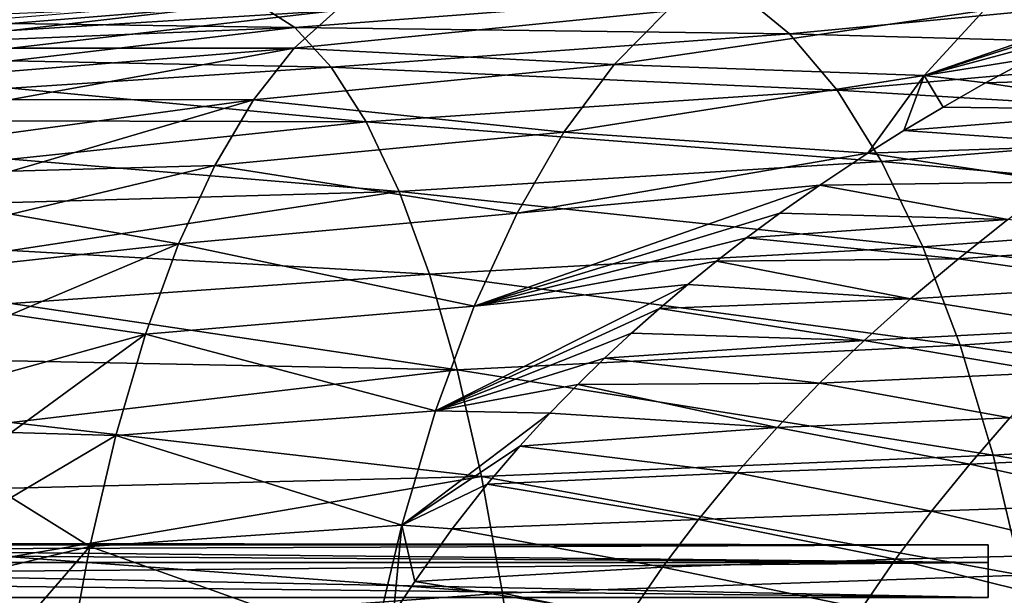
# Model space of a CAD drawing. Header units: metres. Extents: x 26 to 263, y -109 to 109.
# Tile 329 of 656: x 63 to 72, y 82 to 87. Entities that reach past the tile are written whole.
import ezdxf

# ---------------------------------------------------------------- set-up
doc = ezdxf.new("R2010")
doc.units = ezdxf.units.M
doc.layers.add('solid_500750', color=7, linetype='CONTINUOUS')

msp = doc.modelspace()

# ---------------------------------------------------------------- linework, layer by layer
at = {"layer": 'solid_500750'}
for points in [[(62.760601, 87.015579, -4.996745), (65.7537, 87.198792, -4.789905), (66.150238, 87.408485, -5.964315)], [(62.760601, 87.129944, -5.707669), (62.760601, 87.015579, -4.996745), (66.150238, 87.408485, -5.964315)], [(69.4757, 87.357841, -9.600748), (65.372047, 87.042465, -9.611998), (65.024826, 87.262497, -8.39288)], [(69.4757, 87.357841, -9.600748), (69.931938, 86.984337, -10.7875), (65.372047, 87.042465, -9.611998)], [(74.14016, 87.385651, -10.762787), (69.931938, 86.984337, -10.7875), (69.4757, 87.357841, -9.600748)], [(74.14016, 87.385651, -10.762787), (74.689148, 86.851837, -11.899037), (69.931938, 86.984337, -10.7875)], [(73.540802, 87.424744, -2.637461), (71.721977, 87.198853, -2.714556), (71.171516, 86.601257, -1.708361)], [(73.060196, 87.207184, -2.330496), (73.540802, 87.424744, -2.637461), (71.171516, 86.601257, -1.708361)], [(62.760601, 87.081154, -8.686648), (65.024826, 87.262497, -8.39288), (65.372047, 87.042465, -9.611998)], [(62.760601, 87.081154, -8.686648), (62.760601, 87.173271, -7.929868), (65.024826, 87.262497, -8.39288)], [(62.760601, 86.851784, -4.293646), (65.365837, 86.853897, -3.645382), (65.7537, 87.198792, -4.789905)], [(62.760601, 87.015579, -4.996745), (62.760601, 86.851784, -4.293646), (65.7537, 87.198792, -4.789905)], [(68.800232, 87.193153, -3.641772), (65.7537, 87.198792, -4.789905), (65.365837, 86.853897, -3.645382)], [(68.314766, 86.700951, -2.544373), (68.800232, 87.193153, -3.641772), (65.365837, 86.853897, -3.645382)], [(71.721977, 87.198853, -2.714556), (68.800232, 87.193153, -3.641772), (68.314766, 86.700951, -2.544373)], [(71.171516, 86.601257, -1.708361), (71.721977, 87.198853, -2.714556), (68.314766, 86.700951, -2.544373)], [(72.595863, 86.983879, -2.032632), (73.060196, 87.207184, -2.330496), (71.171516, 86.601257, -1.708361)], [(62.760601, 86.935822, -9.432458), (62.760601, 87.081154, -8.686648), (65.372047, 87.042465, -9.611998)], [(62.760601, 86.736198, -10.170782), (65.372047, 87.042465, -9.611998), (65.709015, 86.678398, -10.798705)], [(62.760601, 86.736198, -10.170782), (62.760601, 86.935822, -9.432458), (65.372047, 87.042465, -9.611998)], [(69.931938, 86.984337, -10.7875), (65.709015, 86.678398, -10.798705), (65.372047, 87.042465, -9.611998)], [(69.931938, 86.984337, -10.7875), (70.368233, 86.465645, -11.92571), (65.709015, 86.678398, -10.798705)], [(74.689148, 86.851837, -11.899037), (70.368233, 86.465645, -11.92571), (69.931938, 86.984337, -10.7875)], [(72.154221, 86.758537, -1.74747), (72.595863, 86.983879, -2.032632), (71.171516, 86.601257, -1.708361)], [(62.760601, 86.380325, -2.932002), (64.99157, 86.37677, -2.545475), (65.365837, 86.853897, -3.645382)], [(62.760601, 86.639488, -3.602759), (62.760601, 86.380325, -2.932002), (65.365837, 86.853897, -3.645382)], [(62.760601, 86.851784, -4.293646), (62.760601, 86.639488, -3.602759), (65.365837, 86.853897, -3.645382)], [(68.314766, 86.700951, -2.544373), (65.365837, 86.853897, -3.645382), (64.99157, 86.37677, -2.545475)], [(74.689148, 86.851837, -11.899037), (75.206314, 86.175079, -12.972568), (70.368233, 86.465645, -11.92571)], [(62.760601, 86.484612, -10.894129), (62.760601, 86.736198, -10.170782), (65.709015, 86.678398, -10.798705)], [(71.736183, 86.532898, -1.47592), (72.154221, 86.758537, -1.74747), (71.171516, 86.601257, -1.708361)], [(73.879555, 86.599037, -0.904192), (72.154221, 86.758537, -1.74747), (71.736183, 86.532898, -1.47592)], [(62.760601, 86.484612, -10.894129), (65.709015, 86.678398, -10.798705), (66.031235, 86.173424, -11.936328)], [(67.853012, 86.078568, -1.504772), (68.314766, 86.700951, -2.544373), (64.99157, 86.37677, -2.545475)], [(70.368233, 86.465645, -11.92571), (66.031235, 86.173424, -11.936328), (65.709015, 86.678398, -10.798705)], [(71.171516, 86.601257, -1.708361), (68.314766, 86.700951, -2.544373), (67.853012, 86.078568, -1.504772)], [(70.652267, 85.885216, -0.763253), (71.171516, 86.601257, -1.708361), (67.853012, 86.078568, -1.504772)], [(70.984756, 86.094208, -0.983241), (71.171516, 86.601257, -1.708361), (70.652267, 85.885216, -0.763253)], [(70.984756, 86.094208, -0.983241), (71.346184, 86.310745, -1.220922), (71.171516, 86.601257, -1.708361)], [(71.346184, 86.310745, -1.220922), (71.736183, 86.532898, -1.47592), (71.171516, 86.601257, -1.708361)], [(73.879555, 86.599037, -0.904192), (71.736183, 86.532898, -1.47592), (73.379173, 86.285637, -0.59739)], [(62.760601, 86.183517, -11.593721), (62.760601, 86.484612, -10.894129), (66.031235, 86.173424, -11.936328)], [(70.368233, 86.465645, -11.92571), (70.779037, 85.808655, -13.000105), (66.031235, 86.173424, -11.936328)], [(75.206314, 86.175079, -12.972568), (70.779037, 85.808655, -13.000105), (70.368233, 86.465645, -11.92571)], [(73.379173, 86.285637, -0.59739), (71.736183, 86.532898, -1.47592), (71.346184, 86.310745, -1.220922)], [(62.760601, 86.380325, -2.932002), (62.760601, 86.073189, -2.278914), (64.99157, 86.37677, -2.545475)], [(62.760601, 85.719948, -1.646966), (64.63562, 85.77301, -1.503671), (64.99157, 86.37677, -2.545475)], [(62.760601, 86.073189, -2.278914), (62.760601, 85.719948, -1.646966), (64.99157, 86.37677, -2.545475)], [(67.853012, 86.078568, -1.504772), (64.99157, 86.37677, -2.545475), (64.63562, 85.77301, -1.503671)], [(73.379173, 86.285637, -0.59739), (71.346184, 86.310745, -1.220922), (70.984756, 86.094208, -0.983241)], [(73.379173, 86.285637, -0.59739), (70.984756, 86.094208, -0.983241), (72.888741, 85.960205, -0.295985)], [(62.760601, 85.8312, -12.273381), (62.760601, 86.183517, -11.593721), (66.031235, 86.173424, -11.936328)], [(62.760601, 85.8312, -12.273381), (66.031235, 86.173424, -11.936328), (66.334587, 85.534294, -13.009691)], [(70.779037, 85.808655, -13.000105), (66.334587, 85.534294, -13.009691), (66.031235, 86.173424, -11.936328)], [(72.888741, 85.960205, -0.295985), (70.984756, 86.094208, -0.983241), (70.652267, 85.885216, -0.763253)], [(75.206314, 86.175079, -12.972568), (75.685165, 85.365242, -13.969092), (70.779037, 85.808655, -13.000105)], [(67.420868, 85.334297, -0.535049), (67.853012, 86.078568, -1.504772), (64.63562, 85.77301, -1.503671)], [(70.652267, 85.885216, -0.763253), (67.853012, 86.078568, -1.504772), (67.420868, 85.334297, -0.535049)], [(72.888741, 85.960205, -0.295985), (70.652267, 85.885216, -0.763253), (72.409172, 85.622955, -0.00068)], [(62.760601, 85.432266, -12.926174), (62.760601, 85.8312, -12.273381), (66.334587, 85.534294, -13.009691)], [(70.210632, 85.592148, -0.469276), (70.652267, 85.885216, -0.763253), (67.420868, 85.334297, -0.535049)], [(72.409172, 85.622955, -0.00068), (70.652267, 85.885216, -0.763253), (70.210632, 85.592148, -0.469276)], [(62.760601, 85.323486, -1.042881), (64.302521, 85.050865, -0.532225), (64.63562, 85.77301, -1.503671)], [(62.760601, 85.719948, -1.646966), (62.760601, 85.323486, -1.042881), (64.63562, 85.77301, -1.503671)], [(67.420868, 85.334297, -0.535049), (64.63562, 85.77301, -1.503671), (64.302521, 85.050865, -0.532225)], [(70.779037, 85.808655, -13.000105), (71.159149, 85.022957, -13.99646), (66.334587, 85.534294, -13.009691)], [(75.685165, 85.365242, -13.969092), (71.159149, 85.022957, -13.99646), (70.779037, 85.808655, -13.000105)], [(70.210632, 85.592148, -0.469276), (67.420868, 85.334297, -0.535049), (67.024254, 84.476563, 0.352773)], [(69.842949, 85.333488, -0.222922), (70.210632, 85.592148, -0.469276), (67.024254, 84.476563, 0.352773)], [(71.941376, 85.27417, 0.287737), (70.210632, 85.592148, -0.469276), (69.842949, 85.333488, -0.222922)], [(72.409172, 85.622955, -0.00068), (70.210632, 85.592148, -0.469276), (71.941376, 85.27417, 0.287737)], [(62.760601, 84.989319, -13.547548), (66.334587, 85.534294, -13.009691), (66.615242, 84.770401, -14.0047)], [(62.760601, 84.989319, -13.547548), (62.760601, 85.432266, -12.926174), (66.334587, 85.534294, -13.009691)], [(71.159149, 85.022957, -13.99646), (66.615242, 84.770401, -14.0047), (66.334587, 85.534294, -13.009691)], [(75.685165, 85.365242, -13.969092), (76.119225, 84.432281, -14.874365), (71.159149, 85.022957, -13.99646)], [(62.760601, 85.323486, -1.042881), (62.760601, 84.881989, -0.463353), (64.302521, 85.050865, -0.532225)], [(67.024254, 84.476563, 0.352773), (67.420868, 85.334297, -0.535049), (64.302521, 85.050865, -0.532225)], [(69.534958, 85.105614, -0.015415), (69.842949, 85.333488, -0.222922), (67.024254, 84.476563, 0.352773)], [(71.941376, 85.27417, 0.287737), (69.842949, 85.333488, -0.222922), (69.534958, 85.105614, -0.015415)], [(71.941376, 85.27417, 0.287737), (69.534958, 85.105614, -0.015415), (71.486275, 84.914162, 0.568423)], [(71.941376, 85.27417, 0.287737), (71.486275, 84.914162, 0.568423), (73.619286, 85.06031, 1.162724)], [(69.259346, 84.892326, 0.171132), (69.534958, 85.105614, -0.015415), (67.024254, 84.476563, 0.352773)], [(71.486275, 84.914162, 0.568423), (69.534958, 85.105614, -0.015415), (69.259346, 84.892326, 0.171132)], [(62.760601, 84.398666, 0.086411), (63.996792, 84.218689, 0.356664), (64.302521, 85.050865, -0.532225)], [(62.760601, 84.881989, -0.463353), (62.760601, 84.398666, 0.086411), (64.302521, 85.050865, -0.532225)], [(67.024254, 84.476563, 0.352773), (64.302521, 85.050865, -0.532225), (63.996792, 84.218689, 0.356664)], [(71.159149, 85.022957, -13.99646), (71.503403, 84.11824, -14.900579), (66.615242, 84.770401, -14.0047)], [(76.119225, 84.432281, -14.874365), (71.503403, 84.11824, -14.900579), (71.159149, 85.022957, -13.99646)], [(71.486275, 84.914162, 0.568423), (73.18219, 84.670914, 1.412832), (73.619286, 85.06031, 1.162724)], [(62.760601, 84.500908, -14.139928), (62.760601, 84.989319, -13.547548), (66.615242, 84.770401, -14.0047)], [(71.486275, 84.914162, 0.568423), (69.259346, 84.892326, 0.171132), (71.044785, 84.543327, 0.840485)], [(71.486275, 84.914162, 0.568423), (71.044785, 84.543327, 0.840485), (73.18219, 84.670914, 1.412832)], [(68.99382, 84.677849, 0.351557), (69.259346, 84.892326, 0.171132), (67.024254, 84.476563, 0.352773)], [(71.044785, 84.543327, 0.840485), (69.259346, 84.892326, 0.171132), (68.99382, 84.677849, 0.351557)], [(62.760601, 84.500908, -14.139928), (66.615242, 84.770401, -14.0047), (66.869385, 83.891167, -14.907296)], [(71.503403, 84.11824, -14.900579), (66.869385, 83.891167, -14.907296), (66.615242, 84.770401, -14.0047)], [(68.99382, 84.677849, 0.351557), (67.024254, 84.476563, 0.352773), (66.668777, 83.51458, 1.147182)], [(68.731743, 84.456398, 0.53069), (68.99382, 84.677849, 0.351557), (66.668777, 83.51458, 1.147182)], [(71.044785, 84.543327, 0.840485), (68.99382, 84.677849, 0.351557), (68.731743, 84.456398, 0.53069)], [(71.044785, 84.543327, 0.840485), (72.759117, 84.272766, 1.653445), (73.18219, 84.670914, 1.412832)], [(71.044785, 84.543327, 0.840485), (68.731743, 84.456398, 0.53069), (70.61824, 84.161079, 1.104084)], [(71.044785, 84.543327, 0.840485), (70.61824, 84.161079, 1.104084), (72.759117, 84.272766, 1.653445)], [(62.760601, 83.973328, -14.695039), (62.760601, 84.500908, -14.139928), (66.869385, 83.891167, -14.907296)], [(66.668777, 83.51458, 1.147182), (67.024254, 84.476563, 0.352773), (63.996792, 84.218689, 0.356664)], [(68.475952, 84.229706, 0.706889), (68.731743, 84.456398, 0.53069), (66.668777, 83.51458, 1.147182)], [(70.61824, 84.161079, 1.104084), (68.731743, 84.456398, 0.53069), (68.475952, 84.229706, 0.706889)], [(62.760601, 84.398666, 0.086411), (62.760601, 83.876823, 0.600058), (63.996792, 84.218689, 0.356664)], [(76.119225, 84.432281, -14.874365), (76.502632, 83.387825, -15.675508), (71.503403, 84.11824, -14.900579)], [(70.61824, 84.161079, 1.104084), (72.351913, 83.865295, 1.885225), (72.759117, 84.272766, 1.653445)], [(62.760601, 83.313576, 1.080968), (63.72274, 83.285606, 1.151376), (63.996792, 84.218689, 0.356664)], [(62.760601, 83.876823, 0.600058), (62.760601, 83.313576, 1.080968), (63.996792, 84.218689, 0.356664)], [(66.668777, 83.51458, 1.147182), (63.996792, 84.218689, 0.356664), (63.72274, 83.285606, 1.151376)], [(68.227158, 83.998268, 0.879605), (68.475952, 84.229706, 0.706889), (66.668777, 83.51458, 1.147182)], [(70.61824, 84.161079, 1.104084), (68.475952, 84.229706, 0.706889), (68.227158, 83.998268, 0.879605)], [(71.503403, 84.11824, -14.900579), (71.807152, 83.105881, -15.699696), (66.869385, 83.891167, -14.907296)], [(70.61824, 84.161079, 1.104084), (68.227158, 83.998268, 0.879605), (70.208359, 83.766518, 1.359625)], [(70.61824, 84.161079, 1.104084), (70.208359, 83.766518, 1.359625), (72.351913, 83.865295, 1.885225)], [(76.502632, 83.387825, -15.675508), (71.807152, 83.105881, -15.699696), (71.503403, 84.11824, -14.900579)], [(67.979393, 83.755951, 1.052975), (68.227158, 83.998268, 0.879605), (66.668777, 83.51458, 1.147182)], [(70.208359, 83.766518, 1.359625), (68.227158, 83.998268, 0.879605), (67.979393, 83.755951, 1.052975)], [(62.760601, 83.406471, -15.211658), (62.760601, 83.973328, -14.695039), (66.869385, 83.891167, -14.907296)], [(62.760601, 83.406471, -15.211658), (66.869385, 83.891167, -14.907296), (67.093597, 82.907692, -15.704839)], [(71.807152, 83.105881, -15.699696), (67.093597, 82.907692, -15.704839), (66.869385, 83.891167, -14.907296)], [(70.208359, 83.766518, 1.359625), (71.961952, 83.448601, 2.107838), (72.351913, 83.865295, 1.885225)], [(67.722435, 83.490845, 1.234251), (67.979393, 83.755951, 1.052975), (66.668777, 83.51458, 1.147182)], [(69.816483, 83.359947, 1.606193), (67.979393, 83.755951, 1.052975), (67.722435, 83.490845, 1.234251)], [(70.208359, 83.766518, 1.359625), (67.979393, 83.755951, 1.052975), (69.816483, 83.359947, 1.606193)], [(70.208359, 83.766518, 1.359625), (69.816483, 83.359947, 1.606193), (71.961952, 83.448601, 2.107838)], [(66.358955, 82.46077, 1.838729), (66.668777, 83.51458, 1.147182), (63.72274, 83.285606, 1.151376)], [(67.722435, 83.490845, 1.234251), (66.668777, 83.51458, 1.147182), (66.358955, 82.46077, 1.838729)], [(67.446144, 83.188362, 1.430744), (67.722435, 83.490845, 1.234251), (66.358955, 82.46077, 1.838729)], [(69.816483, 83.359947, 1.606193), (67.722435, 83.490845, 1.234251), (67.446144, 83.188362, 1.430744)], [(62.760601, 82.801743, -15.689684), (62.760601, 83.406471, -15.211658), (67.093597, 82.907692, -15.704839)], [(69.816483, 83.359947, 1.606193), (71.590424, 83.02298, 2.320682), (71.961952, 83.448601, 2.107838)], [(71.961952, 83.448601, 2.107838), (71.590424, 83.02298, 2.320682), (73.583328, 83.115395, 3.030669)], [(76.502632, 83.387825, -15.675508), (76.830879, 82.246986, -16.362463), (71.807152, 83.105881, -15.699696)], [(62.760601, 83.313576, 1.080968), (62.760601, 82.715614, 1.523746), (63.72274, 83.285606, 1.151376)], [(62.760601, 82.715614, 1.523746), (63.483849, 82.263809, 1.842609), (63.72274, 83.285606, 1.151376)], [(66.358955, 82.46077, 1.838729), (63.72274, 83.285606, 1.151376), (63.483849, 82.263809, 1.842609)], [(69.816483, 83.359947, 1.606193), (67.446144, 83.188362, 1.430744), (69.443855, 82.941803, 1.842759)], [(69.816483, 83.359947, 1.606193), (69.443855, 82.941803, 1.842759), (71.590424, 83.02298, 2.320682)], [(67.145859, 82.836395, 1.64606), (67.446144, 83.188362, 1.430744), (66.358955, 82.46077, 1.838729)], [(69.443855, 82.941803, 1.842759), (67.446144, 83.188362, 1.430744), (67.145859, 82.836395, 1.64606)], [(71.807152, 83.105881, -15.699696), (72.066811, 82.000587, -16.383806), (67.093597, 82.907692, -15.704839)], [(71.590424, 83.02298, 2.320682), (73.233551, 82.658997, 3.215041), (73.583328, 83.115395, 3.030669)], [(76.830879, 82.246986, -16.362463), (72.066811, 82.000587, -16.383806), (71.807152, 83.105881, -15.699696)], [(69.443855, 82.941803, 1.842759), (71.238449, 82.588852, 2.523036), (71.590424, 83.02298, 2.320682)], [(71.590424, 83.02298, 2.320682), (71.238449, 82.588852, 2.523036), (73.233551, 82.658997, 3.215041)], [(69.443855, 82.941803, 1.842759), (67.145859, 82.836395, 1.64606), (69.091621, 82.512672, 2.068224)], [(69.443855, 82.941803, 1.842759), (69.091621, 82.512672, 2.068224), (71.238449, 82.588852, 2.523036)], [(62.760601, 82.167519, -16.122379), (67.093597, 82.907692, -15.704839), (67.285233, 81.834213, -16.387434)], [(62.760601, 82.167519, -16.122379), (62.760601, 82.801743, -15.689684), (67.093597, 82.907692, -15.704839)], [(66.823944, 82.427437, 1.878964), (67.145859, 82.836395, 1.64606), (66.358955, 82.46077, 1.838729)], [(69.091621, 82.512672, 2.068224), (67.145859, 82.836395, 1.64606), (66.823944, 82.427437, 1.878964)], [(72.066811, 82.000587, -16.383806), (67.285233, 81.834213, -16.387434), (67.093597, 82.907692, -15.704839)], [(62.760601, 82.715614, 1.523746), (62.760601, 82.087814, 1.923639), (63.483849, 82.263809, 1.842609)], [(71.238449, 82.588852, 2.523036), (72.904373, 82.196716, 3.388067), (73.233551, 82.658997, 3.215041)], [(69.091621, 82.512672, 2.068224), (70.907082, 82.146767, 2.714109), (71.238449, 82.588852, 2.523036)], [(71.238449, 82.588852, 2.523036), (70.907082, 82.146767, 2.714109), (72.904373, 82.196716, 3.388067)], [(66.092148, 81.333839, 2.41582), (66.358955, 82.46077, 1.838729), (63.483849, 82.263809, 1.842609)], [(66.283119, 81.645882, 2.274981), (66.358955, 82.46077, 1.838729), (66.092148, 81.333839, 2.41582)], [(66.283119, 81.645882, 2.274981), (66.477852, 81.942802, 2.131931), (66.358955, 82.46077, 1.838729)], [(66.477852, 81.942802, 2.131931), (66.823944, 82.427437, 1.878964), (66.358955, 82.46077, 1.838729)], [(69.091621, 82.512672, 2.068224), (66.823944, 82.427437, 1.878964), (68.760826, 82.073288, 2.281455)], [(69.091621, 82.512672, 2.068224), (68.760826, 82.073288, 2.281455), (70.907082, 82.146767, 2.714109)], [(68.760826, 82.073288, 2.281455), (66.823944, 82.427437, 1.878964), (66.477852, 81.942802, 2.131931)], [(55.760601, 82.300003, -7.169695), (71.760597, 82.279137, -7.66371), (71.760597, 82.279137, -6.675701)], [(55.760601, 82.300003, -7.169695), (55.760601, 82.279503, -7.665216), (71.760597, 82.279137, -7.66371)], [(55.760601, 82.279503, -6.674174), (55.760601, 82.300003, -7.169695), (71.760597, 82.279137, -6.675701)], [(55.760601, 82.279503, -7.665216), (55.760601, 82.218155, -8.157348), (71.760597, 82.279137, -7.66371)], [(55.760601, 82.279503, -6.674174), (71.760597, 82.279137, -6.675701), (71.760597, 82.11618, -5.696024)], [(55.760601, 82.218155, -6.182043), (55.760601, 82.279503, -6.674174), (71.760597, 82.11618, -5.696024)], [(55.760601, 82.218155, -8.157348), (71.760597, 82.11618, -8.643387), (71.760597, 82.279137, -7.66371)], [(71.760597, 82.279137, -6.675701), (71.760597, 82.279137, -7.66371), (71.760597, 82.11618, -8.643387)], [(71.760597, 82.11618, -5.696024), (71.760597, 82.279137, -6.675701), (71.760597, 82.11618, -8.643387)], [(55.760601, 82.218155, -8.157348), (55.760601, 82.116371, -8.642727), (71.760597, 82.11618, -8.643387)], [(55.760601, 82.116371, -5.696664), (55.760601, 82.218155, -6.182043), (71.760597, 82.11618, -5.696024)], [(62.760601, 81.426514, 2.28342), (63.283379, 81.166252, 2.421638), (63.483849, 82.263809, 1.842609)], [(62.760601, 82.087814, 1.923639), (62.760601, 81.426514, 2.28342), (63.483849, 82.263809, 1.842609)], [(66.092148, 81.333839, 2.41582), (63.483849, 82.263809, 1.842609), (63.283379, 81.166252, 2.421638)], [(70.907082, 82.146767, 2.714109), (72.596764, 81.729103, 3.549191), (72.904373, 82.196716, 3.388067)], [(55.760601, 82.116371, -8.642727), (55.760601, 81.974854, -9.118041), (71.760597, 82.11618, -8.643387)], [(55.760601, 82.116371, -5.696664), (71.760597, 82.11618, -5.696024), (71.760597, 81.793785, -4.759147)], [(55.760601, 81.974846, -5.221351), (55.760601, 82.116371, -5.696664), (71.760597, 81.793785, -4.759147)], [(55.760601, 81.974854, -9.118041), (71.760597, 81.793785, -9.580264), (71.760597, 82.11618, -8.643387)], [(62.760601, 81.501144, -16.511282), (62.760601, 82.167519, -16.122379), (67.285233, 81.834213, -16.387434)], [(68.760826, 82.073288, 2.281455), (70.597267, 81.697395, 2.893073), (70.907082, 82.146767, 2.714109)], [(70.907082, 82.146767, 2.714109), (70.597267, 81.697395, 2.893073), (72.596764, 81.729103, 3.549191)], [(71.760597, 82.11618, -5.696024), (71.760597, 82.11618, -8.643387), (71.760597, 81.793785, -9.580264)], [(71.760597, 81.793785, -4.759147), (71.760597, 82.11618, -5.696024), (71.760597, 81.793785, -9.580264)], [(68.760826, 82.073288, 2.281455), (66.477852, 81.942802, 2.131931), (68.452446, 81.624504, 2.481313)], [(68.760826, 82.073288, 2.281455), (68.452446, 81.624504, 2.481313), (70.597267, 81.697395, 2.893073)], [(55.760601, 81.974854, -9.118041), (55.760601, 81.794571, -9.58004), (71.760597, 81.793785, -9.580264)], [(55.760601, 81.794563, -4.759351), (55.760601, 81.974846, -5.221351), (71.760597, 81.793785, -4.759147)], [(68.452446, 81.624504, 2.481313), (66.477852, 81.942802, 2.131931), (66.283119, 81.645882, 2.274981)], [(72.066811, 82.000587, -16.383806), (72.2789, 80.817436, -16.943228), (67.285233, 81.834213, -16.387434)], [(62.760601, 81.501144, -16.511282), (67.285233, 81.834213, -16.387434), (67.441742, 80.685356, -16.945509)], [(72.2789, 80.817436, -16.943228), (67.441742, 80.685356, -16.945509), (67.285233, 81.834213, -16.387434)]]:
    msp.add_3dface(points, dxfattribs=at)

doc.saveas('drawing.dxf')
